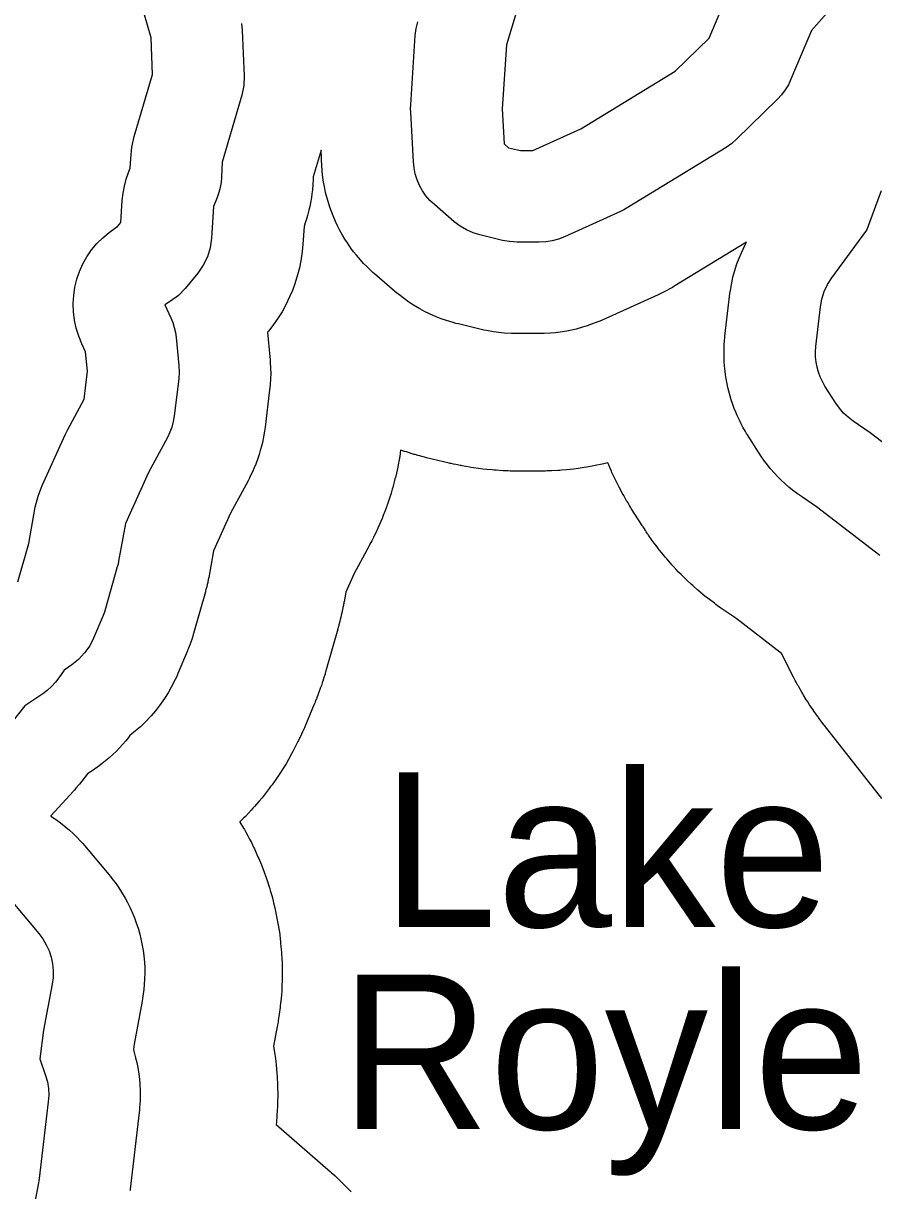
# Model space of a CAD drawing. Extents: x 2126262 to 2293712, y 749403 to 919119.
# Drawn here: x 2238925 to 2239970, y 803427 to 804862 of the extents above; entities that cross this region are included whole.
import ezdxf

# ---------------------------------------------------------------- set-up
doc = ezdxf.new("R2010")
doc.units = 0
doc.layers.add('Exist Hydrographic Lake Shore', color=7, linetype='Continuous')
doc.layers.add('Exist Hydrographic Lake Shore Label', color=7, linetype='Continuous')

msp = doc.modelspace()

# ---------------------------------------------------------------- linework, layer by layer
at = {"layer": 'Exist Hydrographic Lake Shore'}
for points in [[(2239546.1, 804927), (2239518.6, 804835.6), (2239513.5, 804756.7), (2239515.8, 804713.8), (2239521.2, 804709.1), (2239535.8, 804705.6), (2239551, 804705.6), (2239610.3, 804732.4), (2239726.2, 804803.3), (2239767.7, 804843.8), (2239790, 804896.7)], [(2238918.4, 804175.6), (2238931.7, 804222.7), (2238939.7, 804267.2), (2238943, 804280.7), (2238948, 804293.8), (2238976.4, 804356.2), (2238977.9, 804359.6), (2238979.6, 804362.9), (2238999.6, 804400), (2239003.8, 804434.4), (2239001.4, 804458.3), (2238996.8, 804468.2), (2238993, 804477.6), (2238989.9, 804487.3), (2238987.8, 804497.2), (2238986.6, 804507.3), (2238986.3, 804517.4), (2238986.9, 804527.5), (2238988.4, 804537.6), (2238990.8, 804547.4), (2238994.1, 804557), (2238998.2, 804566.3), (2239003.2, 804575.1), (2239008.9, 804583.5), (2239015.4, 804591.3), (2239022.5, 804598.5), (2239030.3, 804605), (2239038.6, 804610.8), (2239040.8, 804612.2), (2239044.8, 804617.1), (2239046.6, 804644.2), (2239047.5, 804653), (2239049.1, 804661.7), (2239051.4, 804670.3), (2239054.4, 804678.7), (2239056.4, 804683.8), (2239056.9, 804695.9), (2239058.3, 804709.6), (2239061.3, 804723), (2239083.6, 804799.2), (2239081.9, 804844.1), (2239059.4, 804922.5)], [(2239946.6, 804913.2), (2239893.7, 804853), (2239868.4, 804793.2), (2239865.2, 804786.5), (2239861.3, 804780.1), (2239856.8, 804774.2), (2239851.8, 804768.7), (2239801.8, 804719.9), (2239795.5, 804714.3), (2239788.6, 804709.5), (2239667, 804635.2), (2239663, 804632.9), (2239658.8, 804630.8), (2239590, 804599.7), (2239582.6, 804596.8), (2239574.9, 804594.8), (2239567, 804593.5), (2239559.1, 804593.1), (2239531.4, 804593.1), (2239522.6, 804593.6), (2239513.9, 804595.2), (2239486.1, 804601.8), (2239477.6, 804604.4), (2239469.4, 804608), (2239461.7, 804612.5), (2239454.6, 804618), (2239430.2, 804639.1), (2239424.7, 804644.3), (2239419.8, 804650), (2239415.6, 804656.2), (2239411.9, 804662.8), (2239408.9, 804669.7), (2239406.6, 804676.9), (2239405.1, 804684.2), (2239404.3, 804691.7), (2239401, 804752.8), (2239400.9, 804757.2), (2239401, 804761.7), (2239406.6, 804847.1), (2239407.6, 804855.6), (2239409.6, 804863.9)], [(2239193.2, 804861.9), (2239194.1, 804853.1), (2239196.3, 804797.6), (2239195.8, 804785.4), (2239193.3, 804773.5), (2239169.3, 804691.4), (2239168.6, 804672.8), (2239168, 804666.5), (2239167, 804660.2), (2239165.4, 804654), (2239163.3, 804648), (2239158.8, 804636.9), (2239156.3, 804597.7), (2239154.6, 804586.2), (2239151.2, 804575), (2239146, 804564.5), (2239139.3, 804554.9), (2239123.8, 804536.1), (2239115.5, 804527.5), (2239106, 804520.4), (2239098.8, 804515.8), (2239106.1, 804500.1), (2239108.6, 804494.2), (2239110.5, 804488.1), (2239111.9, 804481.9), (2239112.8, 804475.6), (2239116.1, 804441.2), (2239116.5, 804433), (2239115.9, 804424.9), (2239110.4, 804379.4), (2239109.2, 804372.5), (2239107.4, 804365.8), (2239105, 804359.3), (2239102, 804353), (2239078.8, 804309.7), (2239050.4, 804247.2), (2239042.1, 804201), (2239041.3, 804197.4), (2239040.4, 804193.9), (2239026, 804142.8), (2239024.6, 804138.4), (2239023, 804134.2), (2239011.3, 804106.4), (2239006.5, 804096.8), (2239000.3, 804088.1), (2238992.9, 804080.2), (2238984.5, 804073.6), (2238975, 804067.1), (2238968.6, 804057.6), (2238964.3, 804052), (2238959.6, 804046.8), (2238954.4, 804042.1), (2238948.8, 804037.9), (2238926.9, 804023.1), (2238906.2, 803997.4)], [(2239977.7, 804207.7), (2239899.6, 804267.6), (2239881.1, 804280.2), (2239878.8, 804281.9), (2239876.5, 804283.6), (2239870.4, 804288.2), (2239865.9, 804291.8), (2239861.6, 804295.6), (2239856, 804300.8), (2239851.9, 804304.9), (2239848, 804309.1), (2239843, 804314.9), (2239839.4, 804319.3), (2239835.9, 804323.9), (2239831.5, 804330.2), (2239829.9, 804332.5), (2239828.3, 804334.9), (2239815, 804356), (2239813.8, 804358), (2239812.6, 804360.1), (2239809.4, 804365.6), (2239807.1, 804369.8), (2239805, 804374), (2239802.3, 804379.8), (2239800.4, 804384.1), (2239798.7, 804388.6), (2239796.5, 804394.5), (2239795, 804399), (2239793.6, 804403.6), (2239791.9, 804409.7), (2239790.8, 804414.3), (2239789.8, 804419), (2239788.7, 804425.2), (2239787.9, 804429.9), (2239787.3, 804434.6), (2239786.7, 804440.9), (2239786.3, 804445.7), (2239786.2, 804450.4), (2239786.1, 804456.7), (2239786.1, 804461.5), (2239786.4, 804466.3), (2239786.8, 804472.6), (2239787, 804474.9), (2239787.2, 804477.3), (2239792.8, 804526.1), (2239793.3, 804529.8), (2239793.9, 804533.4), (2239795.6, 804542.9), (2239797.1, 804550.1), (2239799.1, 804557.1), (2239802, 804566.4), (2239804.5, 804573.3), (2239807.4, 804580), (2239811.5, 804588.8), (2239813.6, 804593), (2239725.8, 804539.2), (2239724.3, 804538.3), (2239722.7, 804537.4), (2239718.7, 804535.1), (2239715.6, 804533.4), (2239712.5, 804531.8), (2239708.3, 804529.8), (2239706.7, 804529), (2239705.1, 804528.3), (2239636.3, 804497.2), (2239633.5, 804496), (2239630.8, 804494.9), (2239623.4, 804492), (2239617.8, 804490), (2239612, 804488.3), (2239604.4, 804486.2), (2239598.6, 804484.8), (2239592.7, 804483.7), (2239584.9, 804482.4), (2239579, 804481.6), (2239573, 804481.2), (2239565.1, 804480.7), (2239562.1, 804480.6), (2239559.1, 804480.6), (2239531.4, 804480.6), (2239528.1, 804480.6), (2239524.7, 804480.8), (2239515.9, 804481.3), (2239509.3, 804481.9), (2239502.8, 804482.9), (2239494.1, 804484.4), (2239490.8, 804485), (2239487.6, 804485.8), (2239459.9, 804492.4), (2239456.6, 804493.2), (2239453.4, 804494.2), (2239444.9, 804496.8), (2239438.5, 804498.9), (2239432.3, 804501.4), (2239424.1, 804505), (2239418.1, 804507.9), (2239412.2, 804511.1), (2239404.5, 804515.7), (2239398.8, 804519.3), (2239393.4, 804523.2), (2239386.3, 804528.6), (2239383.6, 804530.7), (2239381.1, 804532.8), (2239356.7, 804553.9), (2239354.5, 804555.8), (2239352.5, 804557.7), (2239347, 804562.9), (2239343, 804566.9), (2239339.3, 804571.1), (2239334.4, 804576.9), (2239330.8, 804581.2), (2239327.5, 804585.8), (2239323.2, 804592), (2239320.1, 804596.7), (2239317.2, 804601.6), (2239313.5, 804608.2), (2239310.9, 804613.2), (2239308.5, 804618.3), (2239305.6, 804625.2), (2239303.5, 804630.5), (2239301.6, 804635.8), (2239299.4, 804643), (2239297.8, 804648.4), (2239296.5, 804653.9), (2239295, 804661.3), (2239294, 804666.9), (2239293.2, 804672.5), (2239292.4, 804680), (2239292.2, 804682.8), (2239292, 804685.6), (2239290.9, 804706.2), (2239281.2, 804673.1), (2239281, 804668.4), (2239280.9, 804666), (2239280.7, 804663.6), (2239280.2, 804657.2), (2239279.7, 804652.4), (2239279, 804647.7), (2239277.9, 804641.4), (2239277, 804636.7), (2239275.9, 804632.1), (2239274.3, 804625.9), (2239273, 804621.3), (2239271.5, 804616.7), (2239269.9, 804612.3), (2239268.5, 804590.4), (2239268.2, 804586), (2239267.6, 804581.7), (2239265.9, 804570.1), (2239264.4, 804561.5), (2239262.1, 804553), (2239258.7, 804541.9), (2239255.7, 804533.6), (2239252.2, 804525.6), (2239247.1, 804515.1), (2239242.9, 804507.3), (2239238.2, 804500), (2239231.5, 804490.4), (2239228.9, 804486.9), (2239226.2, 804483.4), (2239225.2, 804482.2), (2239228.1, 804452), (2239228.4, 804449), (2239228.5, 804445.9), (2239228.9, 804437.7), (2239229, 804431.6), (2239228.7, 804425.5), (2239228.2, 804417.4), (2239227.9, 804414.3), (2239227.6, 804411.3), (2239222, 804365.8), (2239221.7, 804363.2), (2239221.3, 804360.6), (2239220.1, 804353.7), (2239219.1, 804348.6), (2239217.9, 804343.5), (2239216.1, 804336.8), (2239214.7, 804331.8), (2239213, 804326.9), (2239210.6, 804320.3), (2239208.6, 804315.5), (2239206.5, 804310.7), (2239203.5, 804304.5), (2239202.3, 804302.1), (2239201.1, 804299.8), (2239179.7, 804259.8), (2239158.6, 804213.5), (2239152.8, 804181), (2239152.5, 804179.7), (2239152.3, 804178.3), (2239151.5, 804174.8), (2239150.9, 804172.1), (2239150.3, 804169.4), (2239149.4, 804165.9), (2239149, 804164.6), (2239148.7, 804163.3), (2239134.2, 804112.2), (2239133.8, 804110.6), (2239133.3, 804108.9), (2239131.9, 804104.6), (2239130.8, 804101.3), (2239129.6, 804098.1), (2239128, 804093.8), (2239127.3, 804092.2), (2239126.7, 804090.6), (2239115, 804062.9), (2239113.4, 804059.2), (2239111.7, 804055.5), (2239106.8, 804046), (2239102.9, 804038.9), (2239098.5, 804032.2), (2239092.3, 804023.4), (2239087.5, 804017), (2239082.1, 804010.9), (2239074.8, 804003.1), (2239069.1, 803997.4), (2239062.9, 803992.2), (2239055.9, 803986.6), (2239054.1, 803984.2), (2239050.8, 803980.1), (2239047.4, 803976.1), (2239042.6, 803970.9), (2239039, 803967.1), (2239035.2, 803963.5), (2239030, 803958.8), (2239026, 803955.3), (2239021.8, 803952.1), (2239016.2, 803947.9), (2239014.1, 803946.3), (2239011.9, 803944.8), (2239004, 803939.4), (2238993.8, 803926.8), (2238993.3, 803926.1), (2238992.7, 803925.5), (2238991.3, 803923.8), (2238990.3, 803922.5), (2238989.2, 803921.3), (2238987.7, 803919.6), (2238987.1, 803919), (2238986.6, 803918.4), (2238958.7, 803887.7), (2238958.9, 803887.6), (2238965.6, 803883), (2238970.6, 803879.4), (2238975.3, 803875.6), (2238981.5, 803870.3), (2238986.1, 803866.2), (2238990.4, 803861.9), (2238996, 803855.9), (2238998, 803853.7), (2239000, 803851.4), (2239030, 803815.9), (2239032, 803813.5), (2239033.9, 803811), (2239038.9, 803804.3), (2239042.5, 803799.3), (2239045.8, 803794), (2239050.1, 803786.8), (2239053.1, 803781.4), (2239055.8, 803775.8), (2239059.2, 803768.2), (2239061.6, 803762.4), (2239063.7, 803756.5), (2239066.3, 803748.6), (2239068, 803742.6), (2239069.4, 803736.6), (2239071.1, 803728.4), (2239072.2, 803722.3), (2239072.9, 803716.1), (2239073.7, 803707.8), (2239074.1, 803701.6), (2239074.1, 803695.3), (2239073.9, 803687), (2239073.6, 803680.8), (2239073, 803674.6), (2239071.9, 803666.3), (2239071.5, 803663.3), (2239070.9, 803660.2), (2239061, 803607.3), (2239060.2, 803600.8), (2239060.8, 803598.5), (2239063, 803590.6), (2239064.4, 803584.6), (2239065.6, 803578.5), (2239066.9, 803570.4), (2239067.7, 803564.3), (2239068.1, 803558.2), (2239068.5, 803549.9), (2239068.6, 803543.8), (2239068.4, 803537.6), (2239067.9, 803529.4), (2239067.7, 803526.3), (2239067.3, 803523.2), (2239056.3, 803428.9), (2239056.1, 803427.9), (2239056, 803426.9)], [(2240054.1, 804290.9), (2239965.6, 804358.8), (2239944.6, 804373.1), (2239938.5, 804377.8), (2239932.9, 804383), (2239927.9, 804388.8), (2239923.5, 804395), (2239910.1, 804416.1), (2239907, 804421.6), (2239904.3, 804427.3), (2239902.1, 804433.3), (2239900.4, 804439.4), (2239899.3, 804445.6), (2239898.7, 804451.9), (2239898.6, 804458.3), (2239899, 804464.6), (2239904.6, 804513.4), (2239906.3, 804523), (2239909.3, 804532.3), (2239913.4, 804541.1), (2239918.6, 804549.3), (2239961.4, 804607.6), (2239979.8, 804656.4)], [(2239980.1, 803909.3), (2239909.4, 803999.1), (2239908.7, 803999.9), (2239908.1, 804000.8), (2239906.4, 804003), (2239905.1, 804004.6), (2239903.9, 804006.3), (2239902.3, 804008.6), (2239901.6, 804009.4), (2239901, 804010.3), (2239896.7, 804016.3), (2239895.5, 804018), (2239894.3, 804019.8), (2239891.2, 804024.4), (2239888.9, 804027.9), (2239886.7, 804031.4), (2239883.8, 804036.2), (2239882.8, 804038), (2239881.7, 804039.8), (2239878, 804046.3), (2239877.5, 804047.2), (2239877, 804048.1), (2239875.7, 804050.5), (2239874.7, 804052.3), (2239873.7, 804054.2), (2239872.4, 804056.7), (2239871.9, 804057.6), (2239871.4, 804058.5), (2239856.8, 804087.4), (2239800.4, 804130.7), (2239785.8, 804140.7), (2239784.9, 804141.3), (2239784, 804141.9), (2239781.7, 804143.5), (2239779.9, 804144.8), (2239778.2, 804146.1), (2239775.9, 804147.8), (2239775, 804148.4), (2239774.2, 804149.1), (2239768.1, 804153.7), (2239766.4, 804155), (2239764.7, 804156.4), (2239760.2, 804159.9), (2239756.9, 804162.7), (2239753.6, 804165.5), (2239749.3, 804169.3), (2239747.7, 804170.8), (2239746.1, 804172.2), (2239740.5, 804177.5), (2239739, 804178.9), (2239737.4, 804180.4), (2239733.3, 804184.5), (2239730.3, 804187.5), (2239727.3, 804190.7), (2239723.5, 804194.9), (2239722, 804196.5), (2239720.6, 804198.1), (2239715.6, 804203.9), (2239714.2, 804205.5), (2239712.8, 804207.2), (2239709.1, 804211.6), (2239706.4, 804215), (2239703.8, 804218.4), (2239700.4, 804223), (2239699.1, 804224.7), (2239697.8, 804226.5), (2239693.4, 804232.7), (2239692.8, 804233.6), (2239692.2, 804234.5), (2239690.6, 804236.9), (2239689.4, 804238.7), (2239688.2, 804240.5), (2239686.6, 804242.9), (2239686, 804243.8), (2239685.4, 804244.7), (2239672.1, 804265.8), (2239671.7, 804266.5), (2239671.2, 804267.3), (2239669.9, 804269.3), (2239669, 804270.8), (2239668.1, 804272.4), (2239666.9, 804274.4), (2239666.4, 804275.2), (2239666, 804276), (2239662.8, 804281.5), (2239662, 804283), (2239661.1, 804284.6), (2239658.8, 804288.8), (2239657.1, 804291.9), (2239655.5, 804295.1), (2239653.4, 804299.4), (2239652.6, 804301), (2239651.9, 804302.6), (2239649.2, 804308.3), (2239648.4, 804310), (2239647.7, 804311.6), (2239645.8, 804315.9), (2239644.4, 804319.2), (2239643.4, 804321.7), (2239638.5, 804320.6), (2239634.2, 804319.6), (2239629.8, 804318.7), (2239623.9, 804317.6), (2239621.7, 804317.2), (2239619.5, 804316.8), (2239611.6, 804315.6), (2239609.4, 804315.2), (2239607.2, 804314.9), (2239601.3, 804314.1), (2239596.8, 804313.6), (2239592.4, 804313.2), (2239586.4, 804312.7), (2239584.2, 804312.5), (2239582, 804312.4), (2239574, 804312), (2239572.9, 804311.9), (2239571.8, 804311.9), (2239568.8, 804311.8), (2239566.6, 804311.7), (2239564.3, 804311.6), (2239561.3, 804311.6), (2239560.2, 804311.6), (2239559.1, 804311.6), (2239531.4, 804311.6), (2239530.1, 804311.6), (2239528.9, 804311.6), (2239525.6, 804311.6), (2239523.1, 804311.7), (2239520.6, 804311.8), (2239517.3, 804311.9), (2239516, 804312), (2239514.8, 804312.1), (2239506, 804312.6), (2239503.5, 804312.8), (2239501, 804313), (2239494.4, 804313.5), (2239489.5, 804314), (2239484.5, 804314.7), (2239478, 804315.7), (2239475.5, 804316.1), (2239473.1, 804316.5), (2239464.4, 804318), (2239463.2, 804318.3), (2239461.9, 804318.5), (2239458.7, 804319.1), (2239456.3, 804319.6), (2239453.8, 804320.1), (2239450.6, 804320.9), (2239449.4, 804321.1), (2239448.2, 804321.4), (2239420.4, 804328.1), (2239419.2, 804328.4), (2239418, 804328.7), (2239414.7, 804329.5), (2239412.3, 804330.2), (2239409.9, 804330.8), (2239406.7, 804331.8), (2239405.4, 804332.1), (2239404.2, 804332.5), (2239395.7, 804335.1), (2239393.3, 804335.8), (2239390.9, 804336.6), (2239388.7, 804337.4), (2239388.6, 804336.9), (2239388.2, 804334.3), (2239388.1, 804333.3), (2239387.9, 804332.4), (2239386.8, 804325.5), (2239386.4, 804323.6), (2239386.1, 804321.7), (2239385.1, 804316.5), (2239384.3, 804312.7), (2239383.4, 804308.9), (2239382.2, 804303.8), (2239381.7, 804301.9), (2239381.2, 804300), (2239379.4, 804293.3), (2239378.9, 804291.4), (2239378.4, 804289.5), (2239376.9, 804284.5), (2239375.8, 804280.8), (2239374.5, 804277), (2239372.8, 804272.1), (2239372.2, 804270.2), (2239371.5, 804268.4), (2239369.1, 804261.9), (2239368.4, 804260), (2239367.7, 804258.2), (2239365.8, 804253.4), (2239364.3, 804249.7), (2239362.8, 804246.1), (2239360.6, 804241.4), (2239359.8, 804239.6), (2239359, 804237.8), (2239356, 804231.5), (2239355.5, 804230.7), (2239355.1, 804229.8), (2239354, 804227.4), (2239353.1, 804225.7), (2239352.2, 804223.9), (2239351, 804221.6), (2239350.5, 804220.8), (2239350.1, 804219.9), (2239331.2, 804184.8), (2239321.2, 804162.7), (2239319.1, 804151.1), (2239319, 804150.6), (2239318.9, 804150.1), (2239318.7, 804148.7), (2239318.5, 804147.7), (2239318.3, 804146.7), (2239318, 804145.4), (2239317.9, 804144.9), (2239317.8, 804144.4), (2239317.1, 804140.8), (2239316.9, 804139.8), (2239316.6, 804138.8), (2239316.1, 804136.1), (2239315.6, 804134.1), (2239315.1, 804132.1), (2239314.5, 804129.4), (2239314.2, 804128.4), (2239314, 804127.4), (2239313.1, 804123.9), (2239313, 804123.4), (2239312.8, 804122.9), (2239312.5, 804121.6), (2239312.2, 804120.6), (2239311.9, 804119.6), (2239311.6, 804118.3), (2239311.4, 804117.8), (2239311.3, 804117.3), (2239296.9, 804066.3), (2239296.7, 804065.6), (2239296.5, 804065), (2239296, 804063.4), (2239295.7, 804062.1), (2239295.3, 804060.9), (2239294.8, 804059.2), (2239294.6, 804058.6), (2239294.4, 804058), (2239293, 804053.6), (2239292.6, 804052.4), (2239292.2, 804051.2), (2239291.2, 804047.9), (2239290.3, 804045.5), (2239289.4, 804043.1), (2239288.3, 804039.8), (2239287.8, 804038.6), (2239287.4, 804037.4), (2239285.7, 804033.1), (2239285.5, 804032.5), (2239285.2, 804031.9), (2239284.6, 804030.3), (2239284.1, 804029.1), (2239283.6, 804027.9), (2239283, 804026.3), (2239282.7, 804025.8), (2239282.5, 804025.2), (2239270.8, 803997.4), (2239270.3, 803996), (2239269.7, 803994.6), (2239268, 803991), (2239266.8, 803988.2), (2239265.5, 803985.5), (2239263.7, 803981.8), (2239263.1, 803980.5), (2239262.4, 803979.1), (2239257.5, 803969.5), (2239256.1, 803966.9), (2239254.7, 803964.2), (2239250.8, 803957.1), (2239247.8, 803951.9), (2239244.6, 803946.8), (2239240.2, 803940), (2239238.5, 803937.5), (2239236.8, 803935), (2239230.6, 803926.2), (2239228.8, 803923.8), (2239227, 803921.3), (2239222.2, 803914.9), (2239218.4, 803910.1), (2239214.5, 803905.5), (2239209.2, 803899.5), (2239207.2, 803897.2), (2239205.1, 803895), (2239197.8, 803887.2), (2239195.7, 803885), (2239193.5, 803882.8), (2239191.1, 803880.4), (2239191.2, 803880.1), (2239195.5, 803872.9), (2239196.7, 803870.9), (2239197.8, 803868.8), (2239200.8, 803863.4), (2239203.1, 803859.3), (2239205.2, 803855.1), (2239207.9, 803849.5), (2239208.9, 803847.3), (2239209.9, 803845.2), (2239213.3, 803837.6), (2239214.2, 803835.5), (2239215.1, 803833.3), (2239217.6, 803827.6), (2239219.3, 803823.2), (2239220.9, 803818.8), (2239223, 803813), (2239223.8, 803810.7), (2239224.5, 803808.5), (2239227.1, 803800.6), (2239227.8, 803798.4), (2239228.4, 803796.1), (2239230.2, 803790.1), (2239231.5, 803785.6), (2239232.6, 803781.1), (2239234, 803775), (2239234.5, 803772.7), (2239235, 803770.4), (2239236.7, 803762.3), (2239237.1, 803760), (2239237.5, 803757.7), (2239238.6, 803751.5), (2239239.4, 803746.9), (2239240, 803742.3), (2239240.7, 803736.1), (2239241, 803733.7), (2239241.2, 803731.4), (2239242, 803723.1), (2239242.2, 803720.8), (2239242.3, 803718.5), (2239242.7, 803712.2), (2239243, 803707.5), (2239243.1, 803702.9), (2239243.1, 803696.6), (2239243.1, 803694.3), (2239243.1, 803691.9), (2239242.9, 803683.6), (2239242.8, 803681.3), (2239242.8, 803678.9), (2239242.5, 803672.7), (2239242.2, 803668), (2239241.7, 803663.4), (2239241.1, 803657.2), (2239240.8, 803654.8), (2239240.6, 803652.5), (2239239.5, 803644.3), (2239239.3, 803643.1), (2239239.1, 803641.9), (2239238.7, 803638.9), (2239238.3, 803636.5), (2239238, 803634.2), (2239237.4, 803631.2), (2239237.2, 803630), (2239237, 803628.9), (2239232.5, 803605), (2239233.8, 803596.9), (2239234.1, 803594.6), (2239234.4, 803592.3), (2239235.2, 803586.2), (2239235.8, 803581.6), (2239236.2, 803576.9), (2239236.6, 803570.8), (2239236.8, 803568.5), (2239236.9, 803566.2), (2239237.3, 803558), (2239237.4, 803555.6), (2239237.5, 803553.3), (2239237.6, 803547.2), (2239237.6, 803542.5), (2239237.5, 803537.9), (2239237.3, 803531.7), (2239237.2, 803529.4), (2239237.1, 803527.1), (2239236.6, 803518.9), (2239236.5, 803517.7), (2239236.4, 803516.6), (2239236.2, 803513.5), (2239236, 803511.2), (2239235.8, 803508.9), (2239235.7, 803508.4), (2239302.6, 803450.2), (2239303.8, 803449.2), (2239305, 803448.1), (2239308.1, 803445.3), (2239310.4, 803443.2), (2239312.7, 803441), (2239315.7, 803438), (2239316.8, 803436.9), (2239317.9, 803435.8), (2239325.8, 803427.9), (2239328, 803425.6)], [(2238914, 803778.8), (2238944, 803743.3), (2238949, 803736.7), (2238953.2, 803729.5), (2238956.7, 803721.9), (2238959.2, 803714), (2238960.9, 803705.9), (2238961.6, 803697.6), (2238961.5, 803689.3), (2238960.4, 803681), (2238949.7, 803624.6), (2238945.4, 803589.4), (2238952.3, 803568.9), (2238954.5, 803560.9), (2238955.7, 803552.8), (2238956.1, 803544.6), (2238955.6, 803536.4), (2238944.5, 803442.1), (2238944.2, 803439.4), (2238943.7, 803436.7), (2238934.7, 803389.5)]]:
    msp.add_lwpolyline(points, dxfattribs=at)

# ---------------------------------------------------------------- texts
at = {"layer": 'Exist Hydrographic Lake Shore Label'}
for s, p in [('Lake', (2239365.8, 803751.4)), ('Royle', (2239314.6, 803502.8))]:
    msp.add_text(s, height=190, dxfattribs=at).set_placement(p)

doc.saveas('drawing.dxf')
